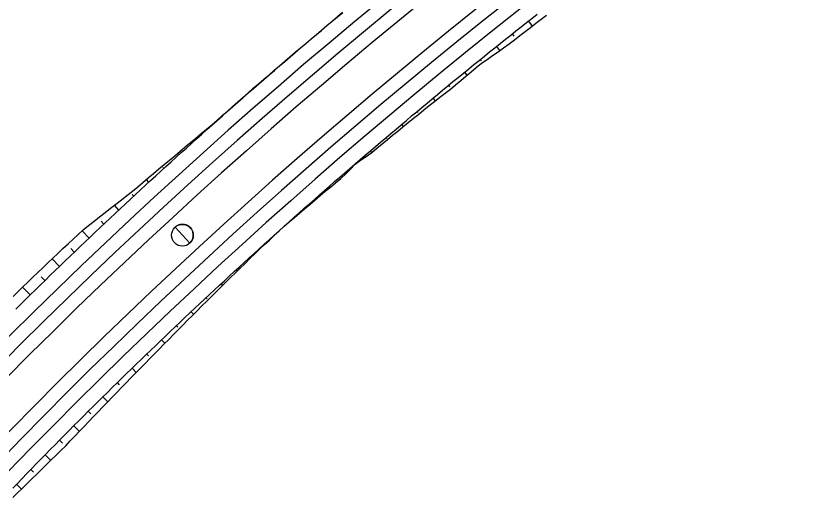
# Model space of a CAD drawing. Extents: x 6503541 to 6503743, y 5888004 to 5888145.
# Drawn here: x 6503591.205 to 6503592.62, y 5888046.641 to 5888047.52 of the extents above; entities that cross this region are included whole.
import ezdxf

# ---------------------------------------------------------------- set-up
doc = ezdxf.new("R2010")
doc.units = 0
doc.layers.add('12', color=7, linetype='Continuous')

msp = doc.modelspace()

# ---------------------------------------------------------------- linework, layer by layer
at = {"layer": '12'}
for p, q in [((6503592.1071, 5888047.5115), (6503592.1139, 5888047.5029)), ((6503592.0821, 5888047.4851), (6503592.0789, 5888047.4892)), ((6503591.7088, 5888047.4666), (6503591.7087, 5888047.4668)), ((6503592.0507, 5888047.4668), (6503592.0565, 5888047.4596)), ((6503591.6813, 5888047.4434), (6503591.6814, 5888047.4432)), ((6503592.0248, 5888047.4416), (6503592.0227, 5888047.4442)), ((6503591.9947, 5888047.4215), (6503591.9989, 5888047.4163)), ((6503591.6541, 5888047.4198), (6503591.6538, 5888047.4201)), ((6503591.6268, 5888047.3963), (6503591.6269, 5888047.3962)), ((6503591.9691, 5888047.396), (6503591.9668, 5888047.3988)), ((6503591.5998, 5888047.3725), (6503591.5995, 5888047.3728)), ((6503591.939, 5888047.3759), (6503591.943, 5888047.3711)), ((6503591.9131, 5888047.3508), (6503591.9113, 5888047.3529)), ((6503591.5727, 5888047.3488), (6503591.5728, 5888047.3487)), ((6503591.5459, 5888047.3248), (6503591.5455, 5888047.3252)), ((6503591.8837, 5888047.3298), (6503591.8869, 5888047.326)), ((6503591.5184, 5888047.3015), (6503591.519, 5888047.3008)), ((6503591.8577, 5888047.3049), (6503591.8562, 5888047.3065)), ((6503591.8288, 5888047.2832), (6503591.8313, 5888047.2803)), ((6503591.4923, 5888047.2767), (6503591.49, 5888047.2793)), ((6503591.464, 5888047.2543), (6503591.4657, 5888047.2525)), ((6503591.4391, 5888047.2281), (6503591.4348, 5888047.2329)), ((6503591.4099, 5888047.2067), (6503591.4127, 5888047.2037)), ((6503591.3863, 5888047.1792), (6503591.3785, 5888047.1876)), ((6503591.355, 5888047.1599), (6503591.3601, 5888047.1546)), ((6503591.3339, 5888047.1298), (6503591.3217, 5888047.1427)), ((6503591.6727, 5888047.1465), (6503591.6728, 5888047.1464)), ((6503591.3016, 5888047.1116), (6503591.3079, 5888047.105)), ((6503591.6462, 5888047.1222), (6503591.6459, 5888047.1224)), ((6503591.6193, 5888047.0983), (6503591.6204, 5888047.097)), ((6503591.2819, 5888047.08), (6503591.2691, 5888047.0933)), ((6503591.5937, 5888047.0729), (6503591.5927, 5888047.074)), ((6503591.2495, 5888047.0617), (6503591.256, 5888047.055)), ((6503591.2303, 5888047.0298), (6503591.217, 5888047.0434)), ((6503591.5662, 5888047.0496), (6503591.5689, 5888047.0466)), ((6503591.5416, 5888047.0232), (6503591.5399, 5888047.025)), ((6503591.5136, 5888047.0004), (6503591.5179, 5888046.9959)), ((6503591.49, 5888046.973), (6503591.4874, 5888046.9757)), ((6503591.4614, 5888046.9509), (6503591.4672, 5888046.9448)), ((6503591.4387, 5888046.9225), (6503591.4354, 5888046.9259)), ((6503591.4095, 5888046.9009), (6503591.4168, 5888046.8934)), ((6503591.3877, 5888046.8717), (6503591.3837, 5888046.8758)), ((6503591.3581, 5888046.8505), (6503591.3667, 5888046.8418)), ((6503591.3372, 5888046.8205), (6503591.3325, 5888046.8252)), ((6503591.3071, 5888046.7997), (6503591.317, 5888046.7899)), ((6503591.2869, 5888046.769), (6503591.2817, 5888046.7742)), ((6503591.2565, 5888046.7485), (6503591.2664, 5888046.7387)), ((6503591.236, 5888046.7182), (6503591.2313, 5888046.7227)), ((6503591.2063, 5888046.6969), (6503591.2149, 5888046.6885))]:
    msp.add_line(p, q, dxfattribs=at)
for points in [[(6503591.1995, 5888046.6899), (6503591.2077, 5888046.6984), (6503591.216, 5888046.707), (6503591.2242, 5888046.7155), (6503591.2325, 5888046.724), (6503591.2408, 5888046.7325), (6503591.249, 5888046.7409), (6503591.2573, 5888046.7494), (6503591.2656, 5888046.7579), (6503591.274, 5888046.7663), (6503591.2823, 5888046.7748), (6503591.2906, 5888046.7832), (6503591.299, 5888046.7916), (6503591.3073, 5888046.8), (6503591.3157, 5888046.8084), (6503591.3241, 5888046.8168), (6503591.3325, 5888046.8252), (6503591.3409, 5888046.8335), (6503591.3493, 5888046.8419), (6503591.3577, 5888046.8502), (6503591.3662, 5888046.8585), (6503591.3746, 5888046.8668), (6503591.3831, 5888046.8751), (6503591.3916, 5888046.8834), (6503591.4, 5888046.8917), (6503591.4085, 5888046.9), (6503591.417, 5888046.9082), (6503591.4256, 5888046.9165), (6503591.4341, 5888046.9247), (6503591.4426, 5888046.933), (6503591.4512, 5888046.9412), (6503591.4597, 5888046.9494), (6503591.4683, 5888046.9576), (6503591.4769, 5888046.9657), (6503591.4855, 5888046.9739), (6503591.4941, 5888046.9821), (6503591.5027, 5888046.9902), (6503591.5113, 5888046.9983), (6503591.52, 5888047.0065), (6503591.5286, 5888047.0146), (6503591.5373, 5888047.0227), (6503591.5459, 5888047.0307), (6503591.5546, 5888047.0388), (6503591.5633, 5888047.0469), (6503591.572, 5888047.0549), (6503591.5807, 5888047.063), (6503591.5895, 5888047.071), (6503591.5982, 5888047.079), (6503591.6069, 5888047.087), (6503591.6157, 5888047.095), (6503591.6245, 5888047.103), (6503591.6332, 5888047.111), (6503591.642, 5888047.1189), (6503591.6508, 5888047.1269), (6503591.6596, 5888047.1348), (6503591.6684, 5888047.1427), (6503591.6773, 5888047.1506), (6503591.6861, 5888047.1585), (6503591.695, 5888047.1664), (6503591.7038, 5888047.1743), (6503591.7127, 5888047.1822), (6503591.7216, 5888047.19), (6503591.7305, 5888047.1979), (6503591.7394, 5888047.2057), (6503591.7483, 5888047.2135), (6503591.7572, 5888047.2213), (6503591.7661, 5888047.2291), (6503591.7751, 5888047.2369), (6503591.784, 5888047.2447), (6503591.793, 5888047.2524), (6503591.802, 5888047.2602), (6503591.811, 5888047.2679), (6503591.82, 5888047.2756), (6503591.829, 5888047.2833), (6503591.838, 5888047.291), (6503591.847, 5888047.2987), (6503591.856, 5888047.3064), (6503591.8651, 5888047.314), (6503591.8741, 5888047.3217), (6503591.8832, 5888047.3293), (6503591.8923, 5888047.3369), (6503591.9014, 5888047.3446), (6503591.9105, 5888047.3522), (6503591.9196, 5888047.3598), (6503591.9287, 5888047.3673), (6503591.9378, 5888047.3749), (6503591.947, 5888047.3824), (6503591.9561, 5888047.39), (6503591.9653, 5888047.3975), (6503591.9744, 5888047.405), (6503591.9836, 5888047.4125), (6503591.9928, 5888047.42), (6503592.002, 5888047.4275), (6503592.0112, 5888047.435), (6503592.0204, 5888047.4424), (6503592.0297, 5888047.4499), (6503592.0389, 5888047.4573), (6503592.0482, 5888047.4647), (6503592.0574, 5888047.4721), (6503592.0667, 5888047.4795), (6503592.076, 5888047.4869), (6503592.0852, 5888047.4943), (6503592.0945, 5888047.5016), (6503592.1039, 5888047.5089), (6503592.1132, 5888047.5163), (6503592.1225, 5888047.5236)], [(6503591.2049, 5888047.0049), (6503591.2136, 5888047.0134), (6503591.2222, 5888047.0219), (6503591.2309, 5888047.0304), (6503591.2396, 5888047.0389), (6503591.2483, 5888047.0474), (6503591.257, 5888047.0559), (6503591.2657, 5888047.0644), (6503591.2744, 5888047.0728), (6503591.2832, 5888047.0812), (6503591.2919, 5888047.0897), (6503591.3007, 5888047.0981), (6503591.3094, 5888047.1065), (6503591.3182, 5888047.1149), (6503591.327, 5888047.1232), (6503591.3358, 5888047.1316), (6503591.3446, 5888047.14), (6503591.3534, 5888047.1483), (6503591.3623, 5888047.1566), (6503591.3711, 5888047.165), (6503591.38, 5888047.1733), (6503591.3889, 5888047.1816), (6503591.3977, 5888047.1898), (6503591.4066, 5888047.1981), (6503591.4155, 5888047.2064), (6503591.4245, 5888047.2146), (6503591.4334, 5888047.2229), (6503591.4423, 5888047.2311), (6503591.4513, 5888047.2393), (6503591.4602, 5888047.2475), (6503591.4692, 5888047.2557), (6503591.4782, 5888047.2639), (6503591.4872, 5888047.272), (6503591.4962, 5888047.2802), (6503591.5052, 5888047.2883), (6503591.5142, 5888047.2965), (6503591.5232, 5888047.3046), (6503591.5323, 5888047.3127), (6503591.5413, 5888047.3208), (6503591.5504, 5888047.3289), (6503591.5595, 5888047.3369), (6503591.5686, 5888047.345), (6503591.5777, 5888047.353), (6503591.5868, 5888047.3611), (6503591.5959, 5888047.3691), (6503591.605, 5888047.3771), (6503591.6142, 5888047.3851), (6503591.6233, 5888047.3931), (6503591.6325, 5888047.401), (6503591.6417, 5888047.409), (6503591.6508, 5888047.4169), (6503591.66, 5888047.4249), (6503591.6692, 5888047.4328), (6503591.6785, 5888047.4407), (6503591.6877, 5888047.4486), (6503591.6969, 5888047.4565), (6503591.7062, 5888047.4644), (6503591.7154, 5888047.4722), (6503591.7247, 5888047.4801), (6503591.734, 5888047.4879), (6503591.7433, 5888047.4957), (6503591.7526, 5888047.5035), (6503591.7619, 5888047.5113), (6503591.7712, 5888047.5191), (6503591.7805, 5888047.5269)], [(6503591.7525, 5888047.5036), (6503591.7617, 5888047.5115), (6503591.7709, 5888047.5194), (6503591.7801, 5888047.5274)], [(6503591.8021, 5888047.26), (6503591.8118, 5888047.2669), (6503591.8218, 5888047.2735), (6503591.8315, 5888047.2804), (6503591.8406, 5888047.288), (6503591.8497, 5888047.2955), (6503591.8589, 5888047.303), (6503591.868, 5888047.3106), (6503591.8772, 5888047.3181), (6503591.8864, 5888047.3256), (6503591.8956, 5888047.333), (6503591.9048, 5888047.3405), (6503591.914, 5888047.3479), (6503591.9232, 5888047.3554), (6503591.9325, 5888047.3628), (6503591.9418, 5888047.3701), (6503591.9511, 5888047.3775), (6503591.9604, 5888047.3847), (6503591.9698, 5888047.392), (6503591.9789, 5888047.3996), (6503591.988, 5888047.4072), (6503591.9971, 5888047.4148), (6503592.0062, 5888047.4224), (6503592.0153, 5888047.4299), (6503592.0246, 5888047.4373), (6503592.0343, 5888047.4441), (6503592.044, 5888047.4509), (6503592.0538, 5888047.4577), (6503592.0635, 5888047.4645), (6503592.073, 5888047.4716), (6503592.0824, 5888047.4788), (6503592.0918, 5888047.486), (6503592.1012, 5888047.4932), (6503592.1106, 5888047.5004), (6503592.12, 5888047.5076), (6503592.1295, 5888047.5147), (6503592.1389, 5888047.5219)], [(6503591.7247, 5888047.4801), (6503591.7339, 5888047.4879), (6503591.7432, 5888047.4958), (6503591.7525, 5888047.5036)], [(6503591.2001, 5888047.0271), (6503591.2088, 5888047.0356), (6503591.2176, 5888047.044), (6503591.2263, 5888047.0525), (6503591.2351, 5888047.0609), (6503591.2439, 5888047.0693), (6503591.2527, 5888047.0778), (6503591.2615, 5888047.0861), (6503591.2703, 5888047.0945), (6503591.2792, 5888047.1029), (6503591.288, 5888047.1113), (6503591.2969, 5888047.1196), (6503591.3057, 5888047.128), (6503591.3146, 5888047.1363), (6503591.3236, 5888047.1444), (6503591.3332, 5888047.152), (6503591.3428, 5888047.1596), (6503591.3524, 5888047.1671), (6503591.362, 5888047.1747), (6503591.3716, 5888047.1822), (6503591.3813, 5888047.1897), (6503591.3909, 5888047.1972), (6503591.4005, 5888047.2047), (6503591.4102, 5888047.2122), (6503591.4195, 5888047.22), (6503591.4288, 5888047.2278), (6503591.4381, 5888047.2357), (6503591.4474, 5888047.2435), (6503591.4567, 5888047.2514), (6503591.466, 5888047.2592), (6503591.4753, 5888047.267), (6503591.4846, 5888047.2748), (6503591.494, 5888047.2826), (6503591.5033, 5888047.2904), (6503591.5127, 5888047.2981), (6503591.5221, 5888047.3059), (6503591.5314, 5888047.3136), (6503591.5408, 5888047.3213), (6503591.5502, 5888047.3291), (6503591.5592, 5888047.3372), (6503591.5683, 5888047.3453), (6503591.5774, 5888047.3533), (6503591.5865, 5888047.3613), (6503591.5956, 5888047.3694), (6503591.6048, 5888047.3774), (6503591.6139, 5888047.3854), (6503591.623, 5888047.3934), (6503591.6322, 5888047.4013), (6503591.6414, 5888047.4093), (6503591.6506, 5888047.4173), (6503591.6598, 5888047.4252), (6503591.669, 5888047.4331), (6503591.6782, 5888047.441), (6503591.6874, 5888047.4489), (6503591.6967, 5888047.4568), (6503591.706, 5888047.4646), (6503591.7153, 5888047.4723), (6503591.7247, 5888047.4801)], [(6503591.6773, 5888047.1506), (6503591.6862, 5888047.1584), (6503591.6952, 5888047.1661), (6503591.7042, 5888047.1738), (6503591.7133, 5888047.1815), (6503591.7223, 5888047.1892), (6503591.7314, 5888047.1968), (6503591.7404, 5888047.2045), (6503591.7495, 5888047.2121), (6503591.7586, 5888047.2197), (6503591.7677, 5888047.2273), (6503591.7768, 5888047.2349), (6503591.7858, 5888047.2426), (6503591.794, 5888047.2513), (6503591.8021, 5888047.26)], [(6503591.1996, 5888046.6734), (6503591.208, 5888046.6817), (6503591.2165, 5888046.69), (6503591.2249, 5888046.6983), (6503591.2334, 5888046.7066), (6503591.2419, 5888046.7149), (6503591.2503, 5888046.7231), (6503591.2588, 5888046.7314), (6503591.2673, 5888046.7396), (6503591.2759, 5888046.7478), (6503591.2844, 5888046.7561), (6503591.2928, 5888046.7644), (6503591.3009, 5888046.773), (6503591.3091, 5888046.7816), (6503591.3172, 5888046.7902), (6503591.3254, 5888046.7987), (6503591.3336, 5888046.8073), (6503591.3418, 5888046.8158), (6503591.35, 5888046.8244), (6503591.3582, 5888046.8329), (6503591.3664, 5888046.8414), (6503591.3746, 5888046.85), (6503591.3829, 5888046.8585), (6503591.3911, 5888046.867), (6503591.3994, 5888046.8755), (6503591.4076, 5888046.8839), (6503591.4159, 5888046.8924), (6503591.4242, 5888046.9009), (6503591.4325, 5888046.9093), (6503591.4408, 5888046.9178), (6503591.4491, 5888046.9262), (6503591.4574, 5888046.9347), (6503591.4656, 5888046.9432), (6503591.474, 5888046.9516), (6503591.4823, 5888046.9601), (6503591.4906, 5888046.9685), (6503591.499, 5888046.9769), (6503591.5073, 5888046.9853), (6503591.5157, 5888046.9937), (6503591.5241, 5888047.0021), (6503591.5325, 5888047.0105), (6503591.5409, 5888047.0188), (6503591.5493, 5888047.0272), (6503591.5577, 5888047.0355), (6503591.5661, 5888047.0438), (6503591.5746, 5888047.0522), (6503591.583, 5888047.0605), (6503591.5915, 5888047.0688), (6503591.6, 5888047.0771), (6503591.6084, 5888047.0854), (6503591.6169, 5888047.0937), (6503591.6254, 5888047.1019), (6503591.6339, 5888047.1102), (6503591.6425, 5888047.1184), (6503591.6512, 5888047.1264), (6503591.6599, 5888047.1345), (6503591.6686, 5888047.1426), (6503591.6773, 5888047.1506)], [(6503591.4852, 5888047.1489), (6503591.5113, 5888047.1207)]]:
    msp.add_lwpolyline(points, dxfattribs=at)
msp.add_circle((6503591.4982, 5888047.1348), 0.0192, dxfattribs=at)
for centre, radius, start, end in [((6503597.6063, 5888040.5248), 9.0828, 123.39571, 170.62857), ((6503597.6063, 5888040.5248), 9.0588, 123.39571, 170.62857), ((6503597.6063, 5888040.5248), 9.0348, 123.39571, 170.62857), ((6503597.6063, 5888040.5248), 8.9652, 123.39571, 170.62857), ((6503597.6063, 5888040.5248), 8.9412, 123.39571, 170.62857), ((6503597.6063, 5888040.5248), 8.9172, 123.39571, 170.62857), ((6503591.4982, 5888047.1348), 0.0192, 8.2929, 132.7401), ((6503591.4982, 5888047.1348), 0.0192, 312.7401, 8.2929)]:
    msp.add_arc(centre, radius, start, end, dxfattribs=at)

doc.saveas('drawing.dxf')
